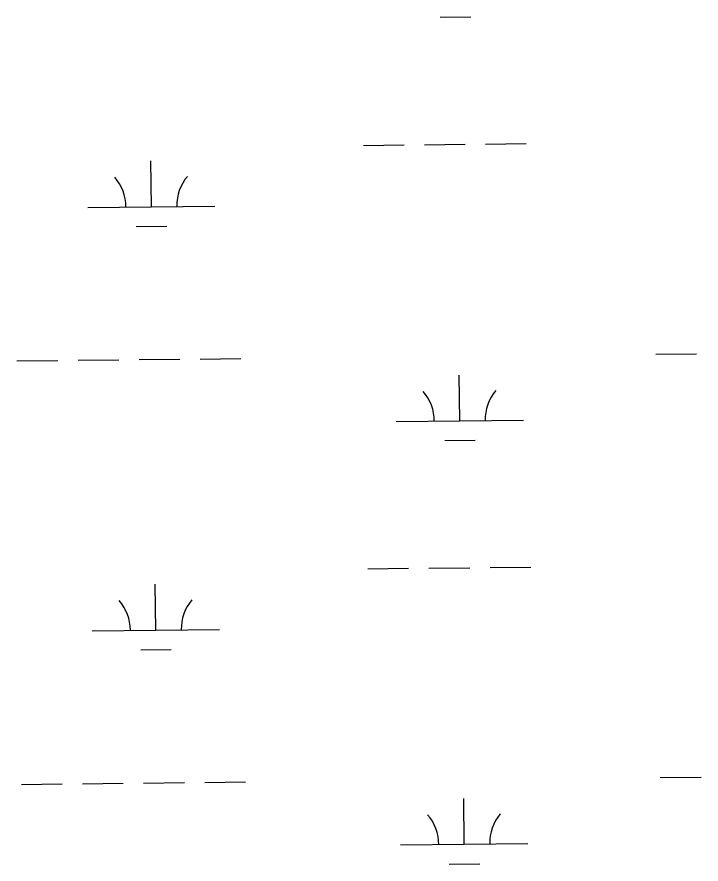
# Model space of a CAD drawing. Extents: x 3734862 to 3772949, y 391520 to 417239.
# Drawn here: x 3751381 to 3751919, y 412938 to 413604 of the extents above; entities that cross this region are included whole.
import ezdxf

# ---------------------------------------------------------------- set-up
doc = ezdxf.new("R2010")
doc.units = 0
doc.layers.add('V-WETL-SWMP', color=7, linetype='Continuous')

msp = doc.modelspace()

# ---------------------------------------------------------------- linework, layer by layer
at = {"layer": 'V-WETL-SWMP'}
for p, q in [((3751713.88, 413603.75), (3751737.88, 413604)), ((3751653.53, 413503.1), (3751685.53, 413503.44)), ((3751701.53, 413503.61), (3751733.53, 413503.95)), ((3751749.53, 413504.12), (3751781.52, 413504.46)), ((3751486.97, 413454.91), (3751486.59, 413490.91)), ((3751436.97, 413454.38), (3751536.96, 413455.44)), ((3751475.13, 413439.36), (3751499.13, 413439.61)), ((3751883.28, 413339.02), (3751915.28, 413339.36)), ((3751381.4, 413333.72), (3751413.4, 413334.06)), ((3751429.39, 413334.23), (3751461.39, 413334.56)), ((3751477.39, 413334.73), (3751509.39, 413335.07)), ((3751525.39, 413335.24), (3751557.39, 413335.58)), ((3751729.23, 413286.65), (3751728.85, 413322.65)), ((3751679.23, 413286.12), (3751779.23, 413287.18)), ((3751717.39, 413271.09), (3751741.39, 413271.35)), ((3751657.05, 413170.45), (3751689.04, 413170.79)), ((3751705.04, 413170.95), (3751737.04, 413171.29)), ((3751753.04, 413171.46), (3751785.04, 413171.8)), ((3751490.48, 413122.26), (3751490.1, 413158.25)), ((3751440.48, 413121.73), (3751540.48, 413122.78)), ((3751478.64, 413106.7), (3751502.64, 413106.95)), ((3751886.79, 413006.36), (3751918.79, 413006.7)), ((3751384.91, 413001.06), (3751416.91, 413001.4)), ((3751432.91, 413001.57), (3751464.91, 413001.91)), ((3751480.91, 413002.08), (3751512.9, 413002.42)), ((3751528.9, 413002.58), (3751560.9, 413002.92)), ((3751732.74, 412953.99), (3751732.36, 412989.99)), ((3751682.75, 412953.46), (3751782.74, 412954.52)), ((3751720.91, 412938.44), (3751744.91, 412938.69))]:
    msp.add_line(p, q, dxfattribs=at)
for centre, start, end in [((3751431.72, 413454.8), 359.83336, 41.37702), ((3751542.2, 413455.97), 139.83336, 181.37702), ((3751784.46, 413287.71), 139.83336, 181.37702), ((3751673.99, 413286.54), 359.83336, 41.37702), ((3751435.24, 413122.15), 359.83336, 41.37702), ((3751545.72, 413123.31), 139.83336, 181.37702), ((3751787.98, 412955.05), 139.83336, 181.37702), ((3751677.5, 412953.88), 359.83336, 41.37702)]:
    msp.add_arc(centre, 35.25, start, end, dxfattribs=at)

doc.saveas('drawing.dxf')
